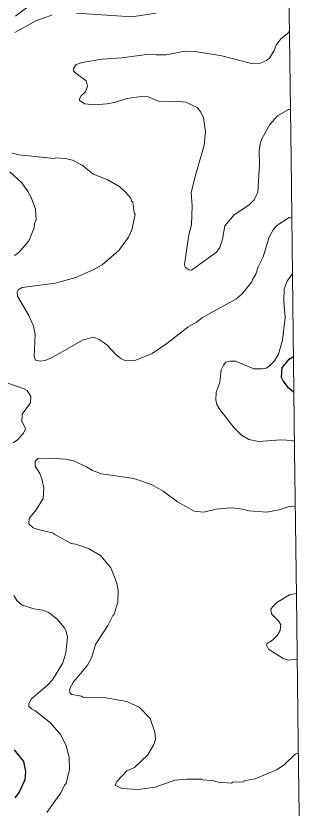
# Model space of a CAD drawing. Extents: x 265.7 to 292.1, y 7676.2 to 7704.2.
# Drawn here: x 290.734 to 291.905, y 7698.298 to 7701.364 of the extents above; entities that cross this region are included whole.
import ezdxf

# ---------------------------------------------------------------- set-up
doc = ezdxf.new("R2010")
doc.units = 0
doc.header["$LTSCALE"] = 0.032
for name, color, linetype, lineweight in [('1', 7, 'Continuous', 25), ('2', 7, 'Continuous', 13), ('63', 7, 'Continuous', 25)]:
    doc.layers.add(name, color=color, linetype=linetype, lineweight=lineweight)

msp = doc.modelspace()

# ---------------------------------------------------------------- linework, layer by layer
at = {"layer": '1'}
for points in [[(291.811, 7699.9072), (291.7904, 7699.9251), (291.7691, 7699.9524), (291.7635, 7699.9643), (291.7651, 7700.0026), (291.7931, 7700.0361), (291.8092, 7700.0461)], [(290.7278, 7698.524), (290.7629, 7698.4785), (290.7709, 7698.4394), (290.7693, 7698.4075), (290.7469, 7698.3596), (290.7302, 7698.3381)]]:
    msp.add_lwpolyline(points, dxfattribs=at)
at = {"layer": '2'}
for points in [[(290.8028, 7701.4158), (290.7326, 7701.3631)], [(290.873, 7701.3671), (290.814, 7701.3464), (290.7294, 7701.2993)], [(291.2768, 7701.3743), (291.1826, 7701.3599), (290.9688, 7701.3743)], [(291.7936, 7701.3051), (291.7842, 7701.2945), (291.7609, 7701.2756), (291.7428, 7701.2506), (291.7348, 7701.2307), (291.7165, 7701.2004), (291.7045, 7701.1908), (291.6821, 7701.1812), (291.647, 7701.1796), (291.5321, 7701.2091), (291.4284, 7701.2267), (291.3885, 7701.2275), (291.3167, 7701.2139), (291.2768, 7701.2131), (291.2497, 7701.2163), (291.1443, 7701.2012), (291.0677, 7701.1964), (290.9911, 7701.1836), (290.9672, 7701.1756), (290.9568, 7701.1605), (290.9568, 7701.1525), (290.9608, 7701.1461), (291.0063, 7701.1126), (291.0119, 7701.0918), (291.0039, 7701.0703), (290.9863, 7701.0543), (290.9799, 7701.0432), (290.9799, 7701.0368), (291.0007, 7701.024), (291.039, 7701.02), (291.0869, 7701.0232), (291.1156, 7701.0288), (291.1643, 7701.0448), (291.2209, 7701.0527), (291.2465, 7701.0503), (291.2864, 7701.0336), (291.3263, 7701.032), (291.355, 7701.0344), (291.3925, 7701.0304), (291.4356, 7701.0096), (291.4499, 7700.9913), (291.4611, 7700.969), (291.4683, 7700.9147), (291.4635, 7700.8636), (291.4308, 7700.7519), (291.4132, 7700.6801), (291.4172, 7700.629), (291.414, 7700.5556), (291.4045, 7700.5173), (291.3877, 7700.4024), (291.3901, 7700.3912), (291.4053, 7700.3809), (291.4148, 7700.3801), (291.5114, 7700.4495), (291.5241, 7700.4678), (291.5345, 7700.4998), (291.5433, 7700.5516), (291.58, 7700.5947), (291.6359, 7700.6314), (291.6574, 7700.6522), (291.671, 7700.6817), (291.6782, 7700.7902), (291.6766, 7700.8413), (291.6798, 7700.8684), (291.6869, 7700.8876), (291.7173, 7700.9434), (291.7468, 7700.9769), (291.7899, 7701.0017), (291.7974, 7701.0023)], [(290.7198, 7700.8333), (290.7453, 7700.8261), (290.8818, 7700.8118), (290.8882, 7700.8149), (290.9257, 7700.8118), (290.9528, 7700.8054), (290.9911, 7700.7862), (291.0334, 7700.7519), (291.0901, 7700.7296), (291.1363, 7700.7024), (291.1587, 7700.6825), (291.1794, 7700.6585), (291.1818, 7700.6466), (291.1874, 7700.6426), (291.1922, 7700.6019), (291.1962, 7700.5955), (291.1826, 7700.5365), (291.1699, 7700.5077), (291.1323, 7700.4559), (291.0677, 7700.4008)], [(290.7102, 7700.7607), (290.7565, 7700.7176), (290.7804, 7700.6849), (290.7932, 7700.6609), (290.81, 7700.6163), (290.8124, 7700.5748), (290.806, 7700.5604), (290.8044, 7700.5436), (290.7836, 7700.4934), (290.7453, 7700.4479), (290.7286, 7700.4367)], [(290.739, 7700.2955), (290.7405, 7700.2795), (290.7844, 7700.2045), (290.8028, 7700.163), (290.8084, 7700.1311), (290.8044, 7700.0465), (290.81, 7700.0321), (290.8299, 7700.0274), (290.8475, 7700.0305), (290.8746, 7700.0417), (290.9951, 7700.1103), (291.0342, 7700.1207), (291.0597, 7700.1103), (291.0869, 7700.0912), (291.122, 7700.0521), (291.1403, 7700.0377), (291.1587, 7700.0297), (291.1986, 7700.0321), (291.2624, 7700.0577), (291.3183, 7700.096), (291.3997, 7700.159), (291.434, 7700.179), (291.4563, 7700.1965), (291.5864, 7700.2683), (291.6095, 7700.2867), (291.6478, 7700.3346), (291.6502, 7700.3441), (291.663, 7700.3641), (291.6726, 7700.3928), (291.6917, 7700.4311), (291.7149, 7700.5077), (291.73, 7700.5365), (291.7444, 7700.5524), (291.7931, 7700.5835), (291.8026, 7700.585)], [(291.0677, 7700.4008), (291.0358, 7700.3832), (290.9656, 7700.3521), (290.8858, 7700.3298), (290.7581, 7700.313), (290.7429, 7700.3042), (290.739, 7700.2955)], [(291.8053, 7700.3672), (291.7843, 7700.337), (291.7731, 7700.3082), (291.7715, 7700.2604), (291.7771, 7700.1965), (291.7667, 7700.1088), (291.7516, 7700.0553), (291.7356, 7700.0297), (291.7165, 7700.0098), (291.7037, 7700.001), (291.6885, 7699.9978), (291.6558, 7699.9986), (291.5848, 7700.0274), (291.5641, 7700.0274), (291.5473, 7700.0234), (291.5377, 7700.013), (291.5297, 7699.9938), (291.5241, 7699.946), (291.5098, 7699.9069), (291.509, 7699.8789), (291.513, 7699.8598), (291.5234, 7699.8406), (291.5792, 7699.7704), (291.6079, 7699.7417), (291.6359, 7699.7249), (291.6742, 7699.7169), (291.7604, 7699.7233), (291.8042, 7699.7209), (291.8133, 7699.7171)], [(290.6991, 7699.9444), (290.7661, 7699.9212), (290.7781, 7699.914), (290.7916, 7699.8917), (290.79, 7699.8662), (290.7581, 7699.8231), (290.7565, 7699.7936), (290.7597, 7699.792), (290.7709, 7699.7656), (290.7637, 7699.7489), (290.7406, 7699.7241), (290.723, 7699.7122)], [(291.8164, 7699.4671), (291.7921, 7699.4661), (291.754, 7699.4528), (291.7061, 7699.4432), (291.6375, 7699.4488), (291.5992, 7699.4584), (291.5656, 7699.4608), (291.5098, 7699.4552), (291.4619, 7699.4432), (291.4252, 7699.4472), (291.3606, 7699.4831), (291.3039, 7699.5254), (291.2592, 7699.551), (291.1906, 7699.5733), (291.0661, 7699.5917), (291.031, 7699.6044), (291.0079, 7699.6196), (290.9576, 7699.6419), (290.9257, 7699.6491), (290.8698, 7699.6531), (290.8188, 7699.6515), (290.8084, 7699.6403), (290.8084, 7699.622), (290.8267, 7699.5933), (290.8363, 7699.5677), (290.8427, 7699.5358), (290.8395, 7699.4967), (290.8132, 7699.4528), (290.7852, 7699.4185), (290.7836, 7699.3986), (290.8012, 7699.3834), (290.8204, 7699.3762), (290.8794, 7699.3626), (290.8818, 7699.3579), (290.948, 7699.322), (290.9664, 7699.3196), (291.0151, 7699.3028), (291.0637, 7699.2749), (291.1012, 7699.2278), (291.1252, 7699.1688), (291.13, 7699.14), (291.1284, 7699.0937), (291.114, 7699.0459), (291.11, 7699.0443), (291.0901, 7699.0044), (291.0422, 7698.931), (291.0278, 7698.8831), (291.0119, 7698.8512), (290.9576, 7698.7865), (290.9416, 7698.7586), (290.9432, 7698.7442), (290.9512, 7698.7378), (290.9879, 7698.7315), (290.9927, 7698.7283), (291.0757, 7698.7259), (291.1635, 7698.7115), (291.2114, 7698.6892), (291.2544, 7698.6453), (291.2728, 7698.5926), (291.2752, 7698.5639), (291.268, 7698.5447), (291.2449, 7698.5048), (291.193, 7698.4554), (291.1643, 7698.4426), (291.1252, 7698.4019), (291.1188, 7698.3868), (291.1443, 7698.3748), (291.2082, 7698.3708), (291.2736, 7698.3796), (291.3494, 7698.4067), (291.3965, 7698.4107), (291.4539, 7698.4107), (291.4555, 7698.4083), (291.4938, 7698.4051), (291.5194, 7698.3987), (291.5696, 7698.3947), (291.5736, 7698.3987), (291.6167, 7698.4003), (291.6183, 7698.4035), (291.6614, 7698.4115), (291.746, 7698.4482), (291.7739, 7698.4665), (291.8162, 7698.5072), (291.8283, 7698.511)], [(290.7262, 7699.1209), (290.7374, 7699.1017), (290.7589, 7699.0842), (290.8044, 7699.069), (290.8379, 7699.0642), (290.8603, 7699.0554), (290.893, 7699.0307), (290.9225, 7698.9956), (290.9289, 7698.982), (290.9337, 7698.9597), (290.9281, 7698.899), (290.9161, 7698.8607), (290.8754, 7698.7953), (290.8563, 7698.7738), (290.7948, 7698.7211), (290.7836, 7698.7027), (290.7836, 7698.6924), (290.794, 7698.682), (290.8068, 7698.6756), (290.8682, 7698.6285), (290.9065, 7698.583), (290.9273, 7698.5432), (290.9408, 7698.4953), (290.9416, 7698.4474), (290.9289, 7698.3939), (290.9217, 7698.3867), (290.9081, 7698.358), (290.8539, 7698.2814)], [(291.8206, 7699.1289), (291.7941, 7699.1236), (291.7452, 7699.0937), (291.7284, 7699.0778), (291.722, 7699.0674), (291.7244, 7699.0507), (291.7516, 7699.0227), (291.7603, 7699.0076), (291.758, 7698.9852), (291.746, 7698.9661), (291.7276, 7698.9485), (291.7069, 7698.9357), (291.7053, 7698.9294), (291.7125, 7698.9134), (291.7699, 7698.8775), (291.7887, 7698.8712), (291.8238, 7698.8742)]]:
    msp.add_lwpolyline(points, dxfattribs=at)
at = {"layer": '63', "lineweight": 13}
msp.add_lwpolyline([(291.7577, 7704.203), (291.7647, 7703.638), (291.7717, 7703.0731), (291.7787, 7702.5082), (291.7857, 7701.9433), (291.7927, 7701.3784), (291.7997, 7700.8135), (291.8067, 7700.2486), (291.8137, 7699.6837), (291.8207, 7699.1188), (291.8277, 7698.5539), (291.8347, 7697.9889), (291.8417, 7697.424), (291.8487, 7696.8591), (291.8557, 7696.2942), (291.8628, 7695.7293), (291.8698, 7695.1644), (291.8768, 7694.5995), (291.8838, 7694.0345), (291.8908, 7693.4696), (291.8978, 7692.9047), (291.9049, 7692.3398)], dxfattribs=at)

doc.saveas('drawing.dxf')
